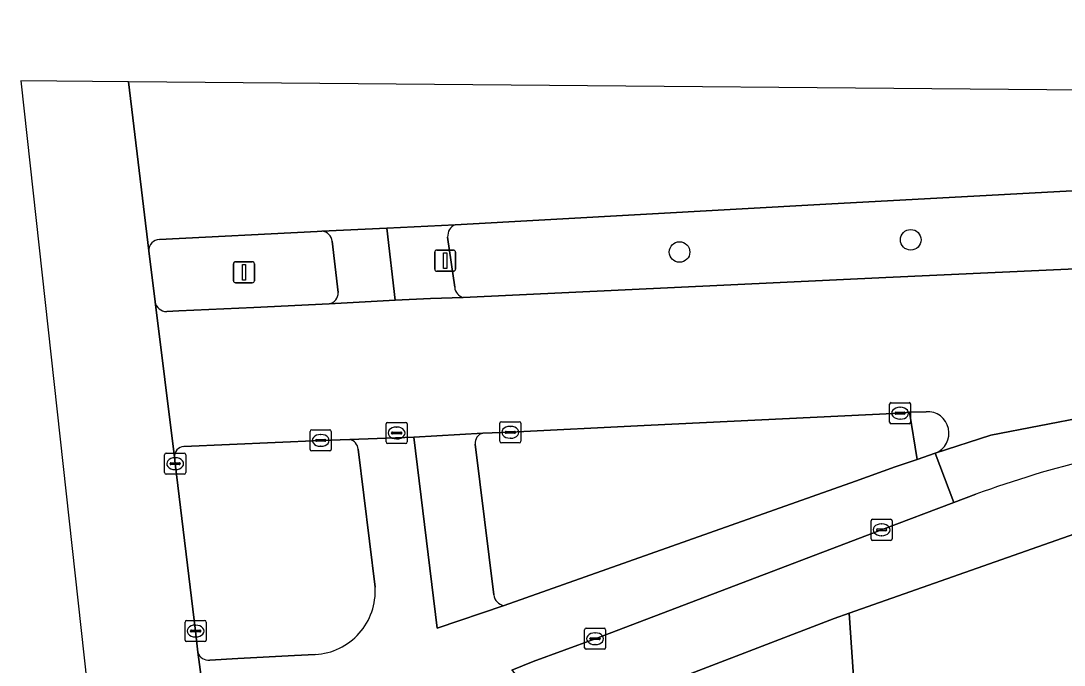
# Model space of a CAD drawing. Extents: x 161248 to 161848, y 384871 to 385383.
# Drawn here: x 161247.53 to 161297.01, y 385327.02 to 385357.57 of the extents above; entities that cross this region are included whole.
import ezdxf

# ---------------------------------------------------------------- set-up
doc = ezdxf.new("R2010")
doc.units = 0
for name, color, linetype in [('IMGEO_Berm_groen', 7, 'Continuous'), ('IMGEO_Boom', 7, 'Continuous'), ('IMGEO_Erf', 7, 'Continuous'), ('IMGEO_Fietspad_gesloten', 7, 'Continuous'), ('IMGEO_Groenvoorziening', 7, 'Continuous'), ('IMGEO_Kolk', 7, 'Continuous'), ('IMGEO_Lichtmast', 7, 'Continuous'), ('IMGEO_OVBaan_gesloten', 7, 'Continuous'), ('IMGEO_Rijbaan_lokaal_gesloten', 7, 'Continuous'), ('IMGEO_Rioolput', 7, 'Continuous'), ('IMGEO_Verkeerseiland_gesloten', 7, 'Continuous'), ('IMGEO_Verkeerseiland_groen', 7, 'Continuous'), ('IMGEO_Verkeersregelinstallatiepaal', 7, 'Continuous'), ('IMGEO_Voetpad_open', 7, 'Continuous')]:
    doc.layers.add(name, color=color, linetype=linetype)

msp = doc.modelspace()

# ---------------------------------------------------------------- linework, layer by layer
at = {"layer": 'IMGEO_Berm_groen'}
for points in [[(161268.516, 385344.454), (161288.559, 385345.391), (161324.155, 385347.024), (161376.6, 385350.004), (161376.38, 385354.718), (161376.236, 385357.567), (161370.581, 385357.274)], [(161358.872, 385352.316), (161355.845, 385352.165), (161324.775, 385350.775), (161310.535, 385350.215), (161285.7, 385348.87), (161268.134, 385347.902)], [(161267.772, 385347.318), (161268.109, 385344.932)]]:
    msp.add_lwpolyline(points, dxfattribs=at)
for centre, radius, start, end in [((161268.371, 385347.351), 0.6, 113.2521, 183.1614), ((161268.637, 385344.97), 0.53, 184.0778, 256.7486)]:
    msp.add_arc(centre, radius, start, end, dxfattribs=at)
at = {"layer": 'IMGEO_Boom'}
for centre in [(161289.734, 385347.185), (161278.771, 385346.606)]:
    msp.add_circle(centre, 0.489, dxfattribs=at)
at = {"layer": 'IMGEO_Erf'}
msp.add_lwpolyline([(161284.477, 385197.232), (161310.083, 385200.098), (161309.688, 385204.102), (161305.612, 385203.671), (161303.041, 385227.599), (161300.862, 385247.882), (161300.635, 385250), (161298.683, 385268.166), (161296.504, 385288.449), (161294.324, 385308.738), (161288.275, 385308.207), (161286.821, 385329.479), (161286.103, 385329.226), (161273.068, 385324.219)], dxfattribs=at)
at = {"layer": 'IMGEO_Fietspad_gesloten'}
for points in [[(161264.882, 385347.731), (161261.808, 385347.59)], [(161262.15, 385344.152), (161265.291, 385344.323), (161264.882, 385347.731)], [(161262.296, 385347.113), (161262.577, 385344.685)], [(161270.82, 385326.782), (161271.821, 385327.187), (161274.765, 385328.267), (161288.354, 385333.431), (161291.775, 385334.722), (161290.897, 385337.069), (161290.04, 385336.767), (161289.001, 385336.415), (161287.108, 385335.744), (161270.447, 385329.843), (161267.279, 385328.768), (161266.162, 385337.824), (161263.132, 385337.714)], [(161263.524, 385337.25), (161264.335, 385330.711)], [(161255.931, 385327.627), (161256.339, 385324.574), (161264.625, 385325.002), (161264.745, 385322.761), (161265.427, 385312.935), (161265.987, 385305.638), (161266.061, 385304.636), (161266.954, 385291.9), (161268.918, 385265.585), (161269.728, 385255.799), (161270.412, 385243.981), (161271.091, 385227.08), (161272.519, 385207.639), (161273.278, 385201.438), (161279.435, 385144.415), (161286.649, 385075.675), (161292.634, 385023.456), (161298.845, 384967.161), (161304.157, 384919.005), (161304.284, 384917.771), (161304.405, 384916.554)], [(161261.495, 385327.517), (161260.507, 385327.468), (161257.816, 385327.323), (161256.488, 385327.253)]]:
    msp.add_lwpolyline(points, dxfattribs=at)
for centre, radius, start, end in [((161261.765, 385347.058), 0.534, 5.9101, 85.396), ((161262.072, 385344.652), 0.507, 278.9151, 3.6867), ((161263.036, 385337.235), 0.489, 1.769, 78.6151), ((161261.321, 385330.531), 3.019, 273.3002, 3.4149), ((161256.427, 385327.764), 0.514, 195.4124, 276.8285)]:
    msp.add_arc(centre, radius, start, end, dxfattribs=at)
at = {"layer": 'IMGEO_Groenvoorziening'}
msp.add_lwpolyline([(161298.371, 385333.539), (161286.821, 385329.479), (161288.275, 385308.207), (161294.324, 385308.738), (161298.104, 385309.138), (161297.027, 385319.113), (161298.021, 385319.222), (161297.365, 385325.195), (161300.353, 385325.524), (161303.341, 385325.854), (161306.329, 385326.183), (161309.316, 385326.513), (161312.304, 385326.842), (161315.292, 385327.172), (161318.28, 385327.501), (161321.268, 385327.83), (161324.256, 385328.16), (161327.244, 385328.489), (161330.231, 385328.819), (161333.219, 385329.148), (161336.207, 385329.478), (161339.195, 385329.807), (161338.98, 385331.746)], dxfattribs=at)
at = {"layer": 'IMGEO_Kolk'}
for p, q in [((161288.73, 385338.536), (161288.73, 385339.388)), ((161288.805, 385339.462), (161289.657, 385339.462)), ((161289.731, 385339.388), (161289.731, 385338.536)), ((161288.989, 385338.956), (161288.989, 385338.968)), ((161289.427, 385338.919), (161289.029, 385338.919)), ((161289.032, 385339.005), (161289.43, 385339.005)), ((161289.218, 385339.242), (161289.243, 385339.242)), ((161289.473, 385338.968), (161289.473, 385338.956)), ((161270.245, 385337.631), (161270.245, 385338.483)), ((161270.32, 385338.557), (161271.172, 385338.557)), ((161270.733, 385338.337), (161270.758, 385338.337)), ((161271.246, 385338.483), (161271.246, 385337.631)), ((161289.657, 385338.462), (161288.805, 385338.462)), ((161289.241, 385338.682), (161289.216, 385338.682)), ((161261.253, 385337.246), (161261.253, 385338.098)), ((161261.328, 385338.172), (161262.18, 385338.172)), ((161261.741, 385337.952), (161261.766, 385337.952)), ((161262.254, 385338.098), (161262.254, 385337.246)), ((161270.504, 385338.051), (161270.504, 385338.063)), ((161270.942, 385338.014), (161270.544, 385338.014)), ((161270.547, 385338.1), (161270.945, 385338.1)), ((161270.988, 385338.063), (161270.988, 385338.051)), ((161261.512, 385337.666), (161261.512, 385337.678)), ((161261.95, 385337.629), (161261.552, 385337.629)), ((161261.555, 385337.715), (161261.953, 385337.715)), ((161261.764, 385337.392), (161261.739, 385337.392)), ((161261.996, 385337.678), (161261.996, 385337.666)), ((161271.172, 385337.557), (161270.32, 385337.557)), ((161270.756, 385337.777), (161270.731, 385337.777)), ((161254.35, 385336.144), (161254.35, 385336.996)), ((161254.425, 385337.07), (161255.277, 385337.07)), ((161254.838, 385336.85), (161254.863, 385336.85)), ((161255.351, 385336.996), (161255.351, 385336.144)), ((161262.18, 385337.172), (161261.328, 385337.172)), ((161254.609, 385336.564), (161254.609, 385336.576)), ((161255.047, 385336.527), (161254.649, 385336.527)), ((161254.652, 385336.613), (161255.05, 385336.613)), ((161255.093, 385336.576), (161255.093, 385336.564)), ((161255.277, 385336.07), (161254.425, 385336.07)), ((161254.861, 385336.29), (161254.836, 385336.29)), ((161287.853, 385333.005), (161287.853, 385333.857)), ((161287.928, 385333.931), (161288.78, 385333.931)), ((161288.854, 385333.857), (161288.854, 385333.005)), ((161288.112, 385333.425), (161288.112, 385333.437)), ((161288.55, 385333.388), (161288.152, 385333.388)), ((161288.155, 385333.474), (161288.553, 385333.474)), ((161288.341, 385333.711), (161288.366, 385333.711)), ((161288.596, 385333.437), (161288.596, 385333.425)), ((161288.78, 385332.931), (161287.928, 385332.931)), ((161288.364, 385333.151), (161288.339, 385333.151)), ((161255.318, 385328.207), (161255.318, 385329.059)), ((161255.393, 385329.133), (161256.245, 385329.133)), ((161255.806, 385328.913), (161255.831, 385328.913)), ((161256.319, 385329.059), (161256.319, 385328.207)), ((161255.577, 385328.627), (161255.577, 385328.639)), ((161256.015, 385328.59), (161255.617, 385328.59)), ((161255.62, 385328.676), (161256.018, 385328.676)), ((161256.061, 385328.639), (161256.061, 385328.627)), ((161274.264, 385327.841), (161274.264, 385328.693)), ((161274.339, 385328.767), (161275.191, 385328.767)), ((161274.752, 385328.547), (161274.777, 385328.547)), ((161275.265, 385328.693), (161275.265, 385327.841)), ((161256.245, 385328.133), (161255.393, 385328.133)), ((161255.829, 385328.353), (161255.804, 385328.353)), ((161274.523, 385328.261), (161274.523, 385328.273)), ((161274.961, 385328.224), (161274.563, 385328.224)), ((161274.566, 385328.31), (161274.964, 385328.31)), ((161274.775, 385327.987), (161274.75, 385327.987)), ((161275.007, 385328.273), (161275.007, 385328.261)), ((161275.191, 385327.767), (161274.339, 385327.767))]:
    msp.add_line(p, q, dxfattribs=at)
for points in [[(161288.73, 385338.536), (161288.73, 385339.388)], [(161288.805, 385339.462), (161289.657, 385339.462)], [(161289.731, 385339.388), (161289.731, 385338.536)], [(161270.245, 385337.631), (161270.245, 385338.483)], [(161270.32, 385338.557), (161271.172, 385338.557)], [(161271.246, 385338.483), (161271.246, 385337.631)], [(161289.657, 385338.462), (161288.805, 385338.462)], [(161261.253, 385337.246), (161261.253, 385338.098)], [(161261.328, 385338.172), (161262.18, 385338.172)], [(161262.254, 385338.098), (161262.254, 385337.246)], [(161271.172, 385337.557), (161270.32, 385337.557)], [(161254.35, 385336.144), (161254.35, 385336.996)], [(161254.425, 385337.07), (161255.277, 385337.07)], [(161255.351, 385336.996), (161255.351, 385336.144)], [(161262.18, 385337.172), (161261.328, 385337.172)], [(161255.277, 385336.07), (161254.425, 385336.07)], [(161287.853, 385333.005), (161287.853, 385333.857)], [(161287.928, 385333.931), (161288.78, 385333.931)], [(161288.854, 385333.857), (161288.854, 385333.005)], [(161288.78, 385332.931), (161287.928, 385332.931)], [(161255.318, 385328.207), (161255.318, 385329.059)], [(161255.393, 385329.133), (161256.245, 385329.133)], [(161256.319, 385329.059), (161256.319, 385328.207)], [(161274.264, 385327.841), (161274.264, 385328.693)], [(161274.339, 385328.767), (161275.191, 385328.767)], [(161275.265, 385328.693), (161275.265, 385327.841)], [(161256.245, 385328.133), (161255.393, 385328.133)], [(161275.191, 385327.767), (161274.339, 385327.767)]]:
    msp.add_lwpolyline(points, dxfattribs=at)
for centre, radius, start, end in [((161288.807, 385339.386), 0.0765, 91.552, 178.448), ((161288.807, 385339.386), 0.0765, 91.552, 178.448), ((161289.655, 385339.386), 0.0765, 1.552, 88.448), ((161289.655, 385339.386), 0.0765, 1.552, 88.448), ((161289.029, 385338.965), 0.0403, 85.8775, 175.7526), ((161289.026, 385338.955), 0.0366, 178.938, 274.7102), ((161289.43, 385338.962), 0.043, 264.8664, 352.4533), ((161289.434, 385338.967), 0.0386, 1.7309, 96.639), ((161270.322, 385338.481), 0.0765, 91.552, 178.448), ((161270.322, 385338.481), 0.0765, 91.552, 178.448), ((161271.17, 385338.481), 0.0765, 1.552, 88.448), ((161271.17, 385338.481), 0.0765, 1.552, 88.448), ((161288.807, 385338.538), 0.0765, 181.552, 268.448), ((161288.807, 385338.538), 0.0765, 181.552, 268.448), ((161289.655, 385338.538), 0.0765, 271.552, 358.448), ((161289.655, 385338.538), 0.0765, 271.552, 358.448), ((161261.33, 385338.096), 0.0765, 91.552, 178.448), ((161261.33, 385338.096), 0.0765, 91.552, 178.448), ((161262.178, 385338.096), 0.0765, 1.552, 88.448), ((161262.178, 385338.096), 0.0765, 1.552, 88.448), ((161270.544, 385338.06), 0.0403, 85.8775, 175.7526), ((161270.541, 385338.05), 0.0366, 178.938, 274.7102), ((161270.945, 385338.057), 0.043, 264.8664, 352.4533), ((161270.949, 385338.062), 0.0386, 1.7309, 96.639), ((161261.552, 385337.675), 0.0403, 85.8775, 175.7526), ((161261.549, 385337.665), 0.0366, 178.938, 274.7102), ((161261.953, 385337.672), 0.043, 264.8664, 352.4533), ((161261.957, 385337.677), 0.0386, 1.7309, 96.639), ((161270.322, 385337.633), 0.0765, 181.552, 268.448), ((161270.322, 385337.633), 0.0765, 181.552, 268.448), ((161271.17, 385337.633), 0.0765, 271.552, 358.448), ((161271.17, 385337.633), 0.0765, 271.552, 358.448), ((161254.427, 385336.994), 0.0765, 91.552, 178.448), ((161254.427, 385336.994), 0.0765, 91.552, 178.448), ((161255.275, 385336.994), 0.0765, 1.552, 88.448), ((161255.275, 385336.994), 0.0765, 1.552, 88.448), ((161261.33, 385337.248), 0.0765, 181.552, 268.448), ((161261.33, 385337.248), 0.0765, 181.552, 268.448), ((161262.178, 385337.248), 0.0765, 271.552, 358.448), ((161262.178, 385337.248), 0.0765, 271.552, 358.448), ((161254.649, 385336.573), 0.0403, 85.8775, 175.7526), ((161254.646, 385336.563), 0.0366, 178.938, 274.7102), ((161255.05, 385336.57), 0.043, 264.8664, 352.4533), ((161255.054, 385336.575), 0.0386, 1.7309, 96.639), ((161254.427, 385336.146), 0.0765, 181.552, 268.448), ((161254.427, 385336.146), 0.0765, 181.552, 268.448), ((161255.275, 385336.146), 0.0765, 271.552, 358.448), ((161255.275, 385336.146), 0.0765, 271.552, 358.448), ((161287.93, 385333.855), 0.0765, 91.552, 178.448), ((161287.93, 385333.855), 0.0765, 91.552, 178.448), ((161288.778, 385333.855), 0.0765, 1.552, 88.448), ((161288.778, 385333.855), 0.0765, 1.552, 88.448), ((161288.152, 385333.434), 0.0403, 85.8775, 175.7526), ((161288.149, 385333.424), 0.0366, 178.938, 274.7102), ((161288.553, 385333.431), 0.043, 264.8664, 352.4533), ((161288.557, 385333.436), 0.0386, 1.7309, 96.639), ((161287.93, 385333.007), 0.0765, 181.552, 268.448), ((161287.93, 385333.007), 0.0765, 181.552, 268.448), ((161288.778, 385333.007), 0.0765, 271.552, 358.448), ((161288.778, 385333.007), 0.0765, 271.552, 358.448), ((161255.395, 385329.057), 0.0765, 91.552, 178.448), ((161255.395, 385329.057), 0.0765, 91.552, 178.448), ((161256.243, 385329.057), 0.0765, 1.552, 88.448), ((161256.243, 385329.057), 0.0765, 1.552, 88.448), ((161255.617, 385328.636), 0.0403, 85.8775, 175.7526), ((161255.614, 385328.626), 0.0366, 178.938, 274.7102), ((161256.018, 385328.633), 0.043, 264.8664, 352.4533), ((161256.022, 385328.638), 0.0386, 1.7309, 96.639), ((161274.341, 385328.691), 0.0765, 91.552, 178.448), ((161274.341, 385328.691), 0.0765, 91.552, 178.448), ((161275.189, 385328.691), 0.0765, 1.552, 88.448), ((161275.189, 385328.691), 0.0765, 1.552, 88.448), ((161255.395, 385328.209), 0.0765, 181.552, 268.448), ((161255.395, 385328.209), 0.0765, 181.552, 268.448), ((161256.243, 385328.209), 0.0765, 271.552, 358.448), ((161256.243, 385328.209), 0.0765, 271.552, 358.448), ((161274.563, 385328.27), 0.0403, 85.8775, 175.7526), ((161274.56, 385328.26), 0.0366, 178.938, 274.7102), ((161274.964, 385328.267), 0.043, 264.8664, 352.4533), ((161274.968, 385328.272), 0.0386, 1.7309, 96.639), ((161274.341, 385327.843), 0.0765, 181.552, 268.448), ((161274.341, 385327.843), 0.0765, 181.552, 268.448), ((161275.189, 385327.843), 0.0765, 271.552, 358.448), ((161275.189, 385327.843), 0.0765, 271.552, 358.448)]:
    msp.add_arc(centre, radius, start, end, dxfattribs=at)
for centre, major_axis, ratio, start_param, end_param in [((161289.217, 385338.962), (-0.387, 0.002), 0.722429, 4.712389, 7.853982), ((161289.242, 385338.962), (-0.39, 0.002), 0.717154, 1.570796, 4.712389), ((161270.732, 385338.057), (-0.387, 0.002), 0.722429, 4.712389, 7.853982), ((161270.757, 385338.057), (-0.39, 0.002), 0.717154, 1.570796, 4.712389), ((161261.74, 385337.672), (-0.387, 0.002), 0.722429, 4.712389, 7.853982), ((161261.765, 385337.672), (-0.39, 0.002), 0.717154, 1.570796, 4.712389), ((161254.837, 385336.57), (-0.387, 0.002), 0.722429, 4.712389, 7.853982), ((161254.862, 385336.57), (-0.39, 0.002), 0.717154, 1.570796, 4.712389), ((161288.34, 385333.431), (-0.387, 0.002), 0.722429, 4.712389, 7.853982), ((161288.365, 385333.431), (-0.39, 0.002), 0.717154, 1.570796, 4.712389), ((161255.805, 385328.633), (-0.387, 0.002), 0.722429, 4.712389, 7.853982), ((161255.83, 385328.633), (-0.39, 0.002), 0.717154, 1.570796, 4.712389), ((161274.751, 385328.267), (-0.387, 0.002), 0.722429, 4.712389, 7.853982), ((161274.776, 385328.267), (-0.39, 0.002), 0.717154, 1.570796, 4.712389)]:
    msp.add_ellipse(centre, major_axis=major_axis, ratio=ratio, start_param=start_param, end_param=end_param, dxfattribs=at)
at = {"layer": 'IMGEO_Lichtmast'}
for p, q in [((161267.159, 385345.796), (161267.159, 385346.596)), ((161267.159, 385346.596), (161267.159, 385345.796)), ((161267.259, 385346.696), (161268.049, 385346.696)), ((161268.049, 385346.696), (161267.259, 385346.696)), ((161268.149, 385346.596), (161268.149, 385345.796)), ((161268.149, 385345.796), (161268.149, 385346.596)), ((161268.049, 385345.696), (161267.259, 385345.696)), ((161267.259, 385345.696), (161268.049, 385345.696))]:
    msp.add_line(p, q, dxfattribs=at)
msp.add_lwpolyline([(161267.579, 385346.571), (161267.729, 385346.571), (161267.729, 385345.821), (161267.579, 385345.821), (161267.579, 385346.571)], dxfattribs=at)
for centre, start, end in [((161267.259, 385346.596), 90, 180), ((161267.259, 385346.596), 90, 180), ((161268.049, 385346.596), 0, 90), ((161268.049, 385346.596), 360, 90), ((161267.259, 385345.796), 180, 270), ((161267.259, 385345.796), 180, 270), ((161268.049, 385345.796), 270, 0), ((161268.049, 385345.796), 270, 0)]:
    msp.add_arc(centre, 0.1, start, end, dxfattribs=at)
at = {"layer": 'IMGEO_OVBaan_gesloten'}
msp.add_lwpolyline([(161264.604, 385254.141), (161261.967, 385276.513), (161259.702, 385295.859), (161257.661, 385313.23), (161257.172, 385317.445), (161256.654, 385321.916), (161256.44, 385323.667), (161256.339, 385324.574), (161255.931, 385327.627), (161255.819, 385328.633), (161254.851, 385336.57), (161254.813, 385336.883), (161253.899, 385344.243), (161253.6, 385346.658), (161252.644, 385354.672), (161247.533, 385354.716), (161259.107, 385249.309)], dxfattribs=at)
at = {"layer": 'IMGEO_Rijbaan_lokaal_gesloten'}
for points in [[(161363.136, 385353.342), (161370.581, 385357.274), (161310.703, 385354.168), (161252.644, 385354.672)], [(161382.607, 385342.195), (161401.421, 385343.184), (161500, 385348.169), (161538.421, 385350.118), (161631.519, 385354.842), (161631.397, 385356.891), (161617.266, 385356.241), (161538.32, 385351.908), (161405.743, 385345.272), (161403.061, 385345.136), (161313.081, 385340.569), (161302.699, 385339.685), (161293.531, 385337.916), (161290.897, 385337.069), (161291.775, 385334.722), (161292.828, 385335.119)], [(161252.644, 385354.672), (161253.6, 385346.658)], [(161254.106, 385347.204), (161261.578, 385347.58), (161261.808, 385347.59), (161264.882, 385347.731), (161268.134, 385347.902), (161285.7, 385348.87), (161310.535, 385350.215), (161324.775, 385350.775), (161355.845, 385352.165), (161358.872, 385352.316)], [(161290.897, 385337.069), (161293.531, 385337.916), (161302.699, 385339.685), (161313.081, 385340.569), (161403.061, 385345.136), (161402.887, 385348.241), (161402.713, 385351.347)], [(161381.89, 385350.269), (161380.733, 385350.21), (161376.6, 385350.004), (161324.155, 385347.024), (161288.559, 385345.391), (161268.516, 385344.454), (161266.956, 385344.394), (161265.291, 385344.323), (161262.15, 385344.152), (161258.577, 385343.968), (161255.028, 385343.811), (161254.449, 385343.782)], [(161253.899, 385344.243), (161254.813, 385336.883)], [(161255.261, 385337.389), (161261.754, 385337.672), (161263.132, 385337.714), (161266.162, 385337.824), (161269.447, 385338.021), (161270.746, 385338.057), (161277.09, 385338.374), (161289.231, 385338.962), (161289.672, 385339.005), (161290.46, 385339.031)]]:
    msp.add_lwpolyline(points, dxfattribs=at)
for centre, radius, start, end in [((161254.118, 385346.685), 0.519, 91.3343, 183.0207), ((161254.451, 385344.343), 0.561, 190.2273, 269.8344), ((161290.533, 385338.018), 1.016, 290.9973, 94.1159), ((161309.999, 385288.435), 49.742, 96.8287, 110.1947), ((161255.303, 385336.901), 0.49, 94.8947, 182.0635)]:
    msp.add_arc(centre, radius, start, end, dxfattribs=at)
at = {"layer": 'IMGEO_Rioolput'}
for p, q in [((161264.852, 385337.599), (161264.852, 385338.451)), ((161264.927, 385338.525), (161265.779, 385338.525)), ((161265.34, 385338.305), (161265.365, 385338.305)), ((161265.853, 385338.451), (161265.853, 385337.599)), ((161265.111, 385338.019), (161265.111, 385338.031)), ((161265.549, 385337.982), (161265.151, 385337.982)), ((161265.154, 385338.068), (161265.552, 385338.068)), ((161265.595, 385338.031), (161265.595, 385338.019)), ((161265.779, 385337.525), (161264.927, 385337.525)), ((161265.363, 385337.745), (161265.338, 385337.745))]:
    msp.add_line(p, q, dxfattribs=at)
for points in [[(161264.852, 385337.599), (161264.852, 385338.451)], [(161264.927, 385338.525), (161265.779, 385338.525)], [(161265.853, 385338.451), (161265.853, 385337.599)], [(161265.779, 385337.525), (161264.927, 385337.525)]]:
    msp.add_lwpolyline(points, dxfattribs=at)
for centre, radius, start, end in [((161264.929, 385338.449), 0.0765, 91.552, 178.448), ((161264.929, 385338.449), 0.0765, 91.552, 178.448), ((161265.777, 385338.449), 0.0765, 1.552, 88.448), ((161265.777, 385338.449), 0.0765, 1.552, 88.448), ((161265.151, 385338.028), 0.0403, 85.8775, 175.7526), ((161265.148, 385338.018), 0.0366, 178.938, 274.7102), ((161265.552, 385338.025), 0.043, 264.8664, 352.4533), ((161265.556, 385338.03), 0.0386, 1.7309, 96.639), ((161264.929, 385337.601), 0.0765, 181.552, 268.448), ((161264.929, 385337.601), 0.0765, 181.552, 268.448), ((161265.777, 385337.601), 0.0765, 271.552, 358.448), ((161265.777, 385337.601), 0.0765, 271.552, 358.448)]:
    msp.add_arc(centre, radius, start, end, dxfattribs=at)
for centre, major_axis, ratio, start_param, end_param in [((161265.339, 385338.025), (-0.387, 0.002), 0.722429, 4.712389, 7.853982), ((161265.364, 385338.025), (-0.39, 0.002), 0.717154, 1.570796, 4.712389)]:
    msp.add_ellipse(centre, major_axis=major_axis, ratio=ratio, start_param=start_param, end_param=end_param, dxfattribs=at)
at = {"layer": 'IMGEO_Verkeerseiland_gesloten'}
for points in [[(161261.808, 385347.59), (161261.578, 385347.58), (161254.106, 385347.204)], [(161262.577, 385344.685), (161262.296, 385347.113)], [(161253.6, 385346.658), (161253.899, 385344.243)], [(161254.449, 385343.782), (161255.028, 385343.811), (161258.577, 385343.968), (161262.15, 385344.152)], [(161290.46, 385339.031), (161289.672, 385339.005)], [(161289.672, 385339.005), (161290.04, 385336.767), (161290.897, 385337.069)]]:
    msp.add_lwpolyline(points, dxfattribs=at)
for centre, radius, start, end in [((161254.118, 385346.685), 0.519, 91.3343, 183.0207), ((161261.765, 385347.058), 0.534, 5.9101, 85.396), ((161254.451, 385344.343), 0.561, 190.2273, 269.8344), ((161262.072, 385344.652), 0.507, 278.9151, 3.6867), ((161290.533, 385338.018), 1.016, 290.9973, 94.1159)]:
    msp.add_arc(centre, radius, start, end, dxfattribs=at)
at = {"layer": 'IMGEO_Verkeerseiland_groen'}
for points in [[(161287.108, 385335.744), (161289.001, 385336.415), (161290.04, 385336.767), (161289.672, 385339.005), (161289.231, 385338.962), (161277.09, 385338.374), (161270.746, 385338.057), (161269.447, 385338.021)], [(161263.132, 385337.714), (161261.754, 385337.672), (161255.261, 385337.389)], [(161269.073, 385337.496), (161269.958, 385330.342)], [(161254.813, 385336.883), (161254.851, 385336.57), (161255.819, 385328.633), (161255.931, 385327.627)], [(161264.335, 385330.711), (161263.524, 385337.25)], [(161270.447, 385329.843), (161287.108, 385335.744)], [(161256.488, 385327.253), (161257.816, 385327.323), (161260.507, 385327.468), (161261.495, 385327.517)]]:
    msp.add_lwpolyline(points, dxfattribs=at)
for centre, radius, start, end in [((161269.558, 385337.546), 0.487, 103.1292, 185.9401), ((161255.303, 385336.901), 0.49, 94.8947, 182.0635), ((161263.036, 385337.235), 0.489, 1.769, 78.6151), ((161261.321, 385330.531), 3.019, 273.3002, 3.4149), ((161270.543, 385330.427), 0.592, 188.2222, 260.618), ((161256.427, 385327.764), 0.514, 195.4124, 276.8285)]:
    msp.add_arc(centre, radius, start, end, dxfattribs=at)
at = {"layer": 'IMGEO_Verkeersregelinstallatiepaal'}
for p, q in [((161257.617, 385345.246), (161257.617, 385346.046)), ((161257.617, 385346.046), (161257.617, 385345.246)), ((161257.717, 385346.146), (161258.507, 385346.146)), ((161258.507, 385346.146), (161257.717, 385346.146)), ((161258.607, 385346.046), (161258.607, 385345.246)), ((161258.607, 385345.246), (161258.607, 385346.046)), ((161258.507, 385345.146), (161257.717, 385345.146)), ((161257.717, 385345.146), (161258.507, 385345.146))]:
    msp.add_line(p, q, dxfattribs=at)
msp.add_lwpolyline([(161258.037, 385346.021), (161258.187, 385346.021), (161258.187, 385345.271), (161258.037, 385345.271), (161258.037, 385346.021)], dxfattribs=at)
for centre, start, end in [((161257.717, 385346.046), 90, 180), ((161257.717, 385346.046), 90, 180), ((161258.507, 385346.046), 0, 90), ((161258.507, 385346.046), 360, 90), ((161257.717, 385345.246), 180, 270), ((161257.717, 385345.246), 180, 270), ((161258.507, 385345.246), 270, 0), ((161258.507, 385345.246), 270, 0)]:
    msp.add_arc(centre, 0.1, start, end, dxfattribs=at)
at = {"layer": 'IMGEO_Voetpad_open'}
for points in [[(161268.134, 385347.902), (161264.882, 385347.731), (161265.291, 385344.323), (161266.956, 385344.394), (161268.516, 385344.454)], [(161268.109, 385344.932), (161267.772, 385347.318)], [(161269.447, 385338.021), (161266.162, 385337.824), (161267.279, 385328.768), (161270.447, 385329.843)], [(161269.958, 385330.342), (161269.073, 385337.496)], [(161292.828, 385335.119), (161291.775, 385334.722), (161288.354, 385333.431), (161274.765, 385328.267), (161271.821, 385327.187), (161270.82, 385326.782), (161273.068, 385324.219), (161286.103, 385329.226), (161286.821, 385329.479), (161298.371, 385333.539)]]:
    msp.add_lwpolyline(points, dxfattribs=at)
for centre, radius, start, end in [((161268.371, 385347.351), 0.6, 113.2521, 183.1614), ((161268.637, 385344.97), 0.53, 184.0778, 256.7486), ((161269.558, 385337.546), 0.487, 103.1292, 185.9401), ((161309.999, 385288.435), 49.742, 96.8287, 110.1947), ((161270.543, 385330.427), 0.592, 188.2222, 260.618)]:
    msp.add_arc(centre, radius, start, end, dxfattribs=at)

doc.saveas('drawing.dxf')
